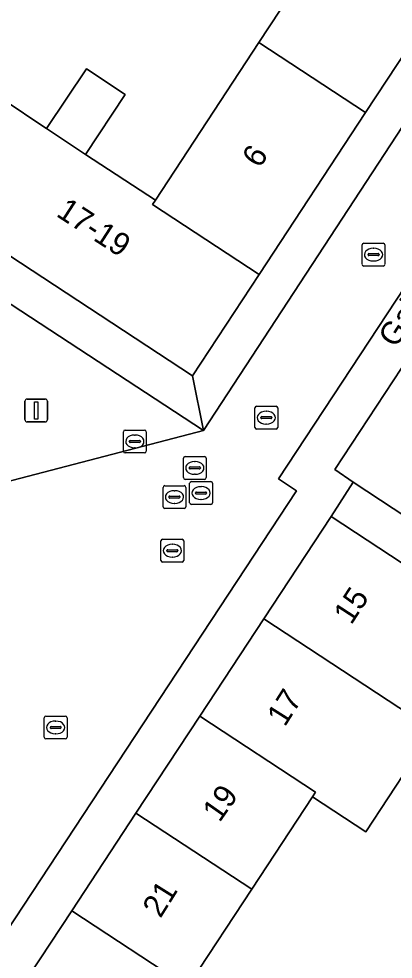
# Model space of a CAD drawing. Extents: x 159279 to 160377, y 384531 to 385888.
# Drawn here: x 160165.39 to 160181.8, y 384822.2 to 384863.42 of the extents above; entities that cross this region are included whole.
import ezdxf

# ---------------------------------------------------------------- set-up
doc = ezdxf.new("R2010")
doc.units = 0
for name, color, linetype in [('IMGEO_Erf', 7, 'Continuous'), ('IMGEO_Hek', 7, 'Continuous'), ('IMGEO_Kolk', 7, 'Continuous'), ('IMGEO_Lichtmast', 7, 'Continuous'), ('IMGEO_Openbare_ruimte_label', 7, 'Continuous'), ('IMGEO_Pand', 7, 'Continuous'), ('IMGEO_Pand_nummerreeks', 7, 'Continuous'), ('IMGEO_Rijbaan_lokaal_open', 7, 'Continuous'), ('IMGEO_Rioolput', 7, 'Continuous'), ('IMGEO_Voetpad_open', 7, 'Continuous')]:
    doc.layers.add(name, color=color, linetype=linetype)

msp = doc.modelspace()

# ---------------------------------------------------------------- linework, layer by layer
at = {"layer": 'IMGEO_Erf'}
msp.add_lwpolyline([(160157.295, 384864.779), (160154.202, 384860.098), (160156.334, 384858.705), (160161.907, 384855.037), (160163.608, 384857.629), (160161.683, 384858.896), (160160.819, 384859.465), (160159.768, 384860.157), (160158.03, 384861.301), (160159.397, 384863.394), (160161.138, 384862.242), (160162.184, 384861.55), (160163.05, 384860.977), (160164.971, 384859.706), (160166.267, 384858.832), (160166.609, 384858.602), (160168.355, 384861.225), (160170.053, 384860.094), (160168.307, 384857.471), (160171.374, 384855.471), (160175.91, 384862.376), (160180.575, 384869.478)], dxfattribs=at)
msp.add_lwpolyline([(160171.613, 384799.972), (160172.111, 384799.645), (160193.66, 384832.393), (160186.571, 384837.03), (160186.414, 384836.785), (160183.53, 384832.257), (160180.592, 384827.785), (160178.258, 384829.318), (160175.594, 384825.264), (160172.931, 384821.209), (160175.266, 384819.676), (160172.328, 384815.203), (160169.52, 384810.927), (160166.647, 384806.553), (160166.967, 384806.343), (160168.524, 384805.34), (160170.066, 384804.342), (160171.607, 384803.346), (160173.152, 384802.347)], close=True, dxfattribs=at)
at = {"layer": 'IMGEO_Hek'}
msp.add_lwpolyline([(160180.04, 384843.11), (160179.083, 384841.609)], dxfattribs=at)
at = {"layer": 'IMGEO_Kolk'}
for p, q in [((160180.433, 384852.655), (160180.433, 384853.507)), ((160180.508, 384853.581), (160181.36, 384853.581)), ((160181.434, 384853.507), (160181.434, 384852.655)), ((160180.692, 384853.075), (160180.692, 384853.087)), ((160181.13, 384853.038), (160180.732, 384853.038)), ((160180.735, 384853.124), (160181.133, 384853.124)), ((160180.921, 384853.361), (160180.946, 384853.361)), ((160181.176, 384853.087), (160181.176, 384853.075)), ((160181.36, 384852.581), (160180.508, 384852.581)), ((160180.944, 384852.801), (160180.919, 384852.801)), ((160175.809, 384846.436), (160176.661, 384846.436)), ((160175.734, 384845.51), (160175.734, 384846.362)), ((160176.222, 384846.216), (160176.247, 384846.216)), ((160176.735, 384846.362), (160176.735, 384845.51)), ((160175.993, 384845.93), (160175.993, 384845.942)), ((160176.431, 384845.893), (160176.033, 384845.893)), ((160176.036, 384845.979), (160176.434, 384845.979)), ((160176.245, 384845.656), (160176.22, 384845.656)), ((160176.477, 384845.942), (160176.477, 384845.93)), ((160169.973, 384844.466), (160169.973, 384845.318)), ((160170.048, 384845.392), (160170.9, 384845.392)), ((160170.461, 384845.172), (160170.486, 384845.172)), ((160170.974, 384845.318), (160170.974, 384844.466)), ((160176.661, 384845.436), (160175.809, 384845.436)), ((160170.232, 384844.886), (160170.232, 384844.898)), ((160170.67, 384844.849), (160170.272, 384844.849)), ((160170.275, 384844.935), (160170.673, 384844.935)), ((160170.716, 384844.898), (160170.716, 384844.886)), ((160170.9, 384844.392), (160170.048, 384844.392)), ((160170.484, 384844.612), (160170.459, 384844.612)), ((160171.618, 384839.678), (160171.618, 384840.53)), ((160171.693, 384840.604), (160172.545, 384840.604)), ((160172.106, 384840.384), (160172.131, 384840.384)), ((160172.619, 384840.53), (160172.619, 384839.678)), ((160171.877, 384840.098), (160171.877, 384840.11)), ((160172.315, 384840.061), (160171.917, 384840.061)), ((160171.92, 384840.147), (160172.318, 384840.147)), ((160172.129, 384839.824), (160172.104, 384839.824)), ((160172.361, 384840.11), (160172.361, 384840.098)), ((160172.545, 384839.604), (160171.693, 384839.604)), ((160166.576, 384832.856), (160167.428, 384832.856)), ((160166.501, 384831.93), (160166.501, 384832.782)), ((160166.803, 384832.399), (160167.201, 384832.399)), ((160166.989, 384832.636), (160167.014, 384832.636)), ((160167.502, 384832.782), (160167.502, 384831.93)), ((160166.76, 384832.35), (160166.76, 384832.362)), ((160167.198, 384832.313), (160166.8, 384832.313)), ((160167.012, 384832.076), (160166.987, 384832.076)), ((160167.244, 384832.362), (160167.244, 384832.35)), ((160167.428, 384831.856), (160166.576, 384831.856))]:
    msp.add_line(p, q, dxfattribs=at)
for points in [[(160180.433, 384852.655), (160180.433, 384853.507)], [(160180.508, 384853.581), (160181.36, 384853.581)], [(160181.434, 384853.507), (160181.434, 384852.655)], [(160181.36, 384852.581), (160180.508, 384852.581)], [(160175.809, 384846.436), (160176.661, 384846.436)], [(160175.734, 384845.51), (160175.734, 384846.362)], [(160176.735, 384846.362), (160176.735, 384845.51)], [(160169.973, 384844.466), (160169.973, 384845.318)], [(160170.048, 384845.392), (160170.9, 384845.392)], [(160170.974, 384845.318), (160170.974, 384844.466)], [(160176.661, 384845.436), (160175.809, 384845.436)], [(160170.9, 384844.392), (160170.048, 384844.392)], [(160171.618, 384839.678), (160171.618, 384840.53)], [(160171.693, 384840.604), (160172.545, 384840.604)], [(160172.619, 384840.53), (160172.619, 384839.678)], [(160172.545, 384839.604), (160171.693, 384839.604)], [(160166.576, 384832.856), (160167.428, 384832.856)], [(160166.501, 384831.93), (160166.501, 384832.782)], [(160167.502, 384832.782), (160167.502, 384831.93)], [(160167.428, 384831.856), (160166.576, 384831.856)]]:
    msp.add_lwpolyline(points, dxfattribs=at)
for centre, radius, start, end in [((160180.51, 384853.505), 0.0765, 91.552, 178.448), ((160180.51, 384853.505), 0.0765, 91.552, 178.448), ((160181.358, 384853.505), 0.0765, 1.552, 88.448), ((160181.358, 384853.505), 0.0765, 1.552, 88.448), ((160180.732, 384853.084), 0.0403, 85.8775, 175.7526), ((160180.729, 384853.074), 0.0366, 178.938, 274.7102), ((160181.133, 384853.081), 0.043, 264.8664, 352.4533), ((160181.137, 384853.086), 0.0386, 1.7309, 96.639), ((160180.51, 384852.657), 0.0765, 181.552, 268.448), ((160180.51, 384852.657), 0.0765, 181.552, 268.448), ((160181.358, 384852.657), 0.0765, 271.552, 358.448), ((160181.358, 384852.657), 0.0765, 271.552, 358.448), ((160175.811, 384846.36), 0.0765, 91.552, 178.448), ((160175.811, 384846.36), 0.0765, 91.552, 178.448), ((160176.659, 384846.36), 0.0765, 1.552, 88.448), ((160176.659, 384846.36), 0.0765, 1.552, 88.448), ((160176.033, 384845.939), 0.0403, 85.8775, 175.7526), ((160176.03, 384845.929), 0.0366, 178.938, 274.7102), ((160176.434, 384845.936), 0.043, 264.8664, 352.4533), ((160176.438, 384845.941), 0.0386, 1.7309, 96.639), ((160170.05, 384845.316), 0.0765, 91.552, 178.448), ((160170.05, 384845.316), 0.0765, 91.552, 178.448), ((160170.898, 384845.316), 0.0765, 1.552, 88.448), ((160170.898, 384845.316), 0.0765, 1.552, 88.448), ((160175.811, 384845.512), 0.0765, 181.552, 268.448), ((160175.811, 384845.512), 0.0765, 181.552, 268.448), ((160176.659, 384845.512), 0.0765, 271.552, 358.448), ((160176.659, 384845.512), 0.0765, 271.552, 358.448), ((160170.272, 384844.895), 0.0403, 85.8775, 175.7526), ((160170.269, 384844.885), 0.0366, 178.938, 274.7102), ((160170.673, 384844.892), 0.043, 264.8664, 352.4533), ((160170.677, 384844.897), 0.0386, 1.7309, 96.639), ((160170.05, 384844.468), 0.0765, 181.552, 268.448), ((160170.05, 384844.468), 0.0765, 181.552, 268.448), ((160170.898, 384844.468), 0.0765, 271.552, 358.448), ((160170.898, 384844.468), 0.0765, 271.552, 358.448), ((160171.695, 384840.528), 0.0765, 91.552, 178.448), ((160171.695, 384840.528), 0.0765, 91.552, 178.448), ((160172.543, 384840.528), 0.0765, 1.552, 88.448), ((160172.543, 384840.528), 0.0765, 1.552, 88.448), ((160171.917, 384840.107), 0.0403, 85.8775, 175.7526), ((160171.914, 384840.097), 0.0366, 178.938, 274.7102), ((160172.318, 384840.104), 0.043, 264.8664, 352.4533), ((160172.322, 384840.109), 0.0386, 1.7309, 96.639), ((160171.695, 384839.68), 0.0765, 181.552, 268.448), ((160171.695, 384839.68), 0.0765, 181.552, 268.448), ((160172.543, 384839.68), 0.0765, 271.552, 358.448), ((160172.543, 384839.68), 0.0765, 271.552, 358.448), ((160166.578, 384832.78), 0.0765, 91.552, 178.448), ((160166.578, 384832.78), 0.0765, 91.552, 178.448), ((160167.426, 384832.78), 0.0765, 1.552, 88.448), ((160167.426, 384832.78), 0.0765, 1.552, 88.448), ((160166.8, 384832.359), 0.0403, 85.8775, 175.7526), ((160167.205, 384832.361), 0.0386, 1.7309, 96.639), ((160166.797, 384832.349), 0.0366, 178.938, 274.7102), ((160167.201, 384832.356), 0.043, 264.8664, 352.4533), ((160166.578, 384831.932), 0.0765, 181.552, 268.448), ((160166.578, 384831.932), 0.0765, 181.552, 268.448), ((160167.426, 384831.932), 0.0765, 271.552, 358.448), ((160167.426, 384831.932), 0.0765, 271.552, 358.448)]:
    msp.add_arc(centre, radius, start, end, dxfattribs=at)
for centre, major_axis, ratio, start_param, end_param in [((160180.92, 384853.081), (-0.387, 0.002), 0.722429, 4.712389, 7.853982), ((160180.945, 384853.081), (-0.39, 0.002), 0.717154, 1.570796, 4.712389), ((160176.221, 384845.936), (-0.387, 0.002), 0.722429, 4.712389, 7.853982), ((160176.246, 384845.936), (-0.39, 0.002), 0.717154, 1.570796, 4.712389), ((160170.46, 384844.892), (-0.387, 0.002), 0.722429, 4.712389, 7.853982), ((160170.485, 384844.892), (-0.39, 0.002), 0.717154, 1.570796, 4.712389), ((160172.105, 384840.104), (-0.387, 0.002), 0.722429, 4.712389, 7.853982), ((160172.13, 384840.104), (-0.39, 0.002), 0.717154, 1.570796, 4.712389), ((160166.988, 384832.356), (-0.387, 0.002), 0.722429, 4.712389, 7.853982), ((160167.013, 384832.356), (-0.39, 0.002), 0.717154, 1.570796, 4.712389)]:
    msp.add_ellipse(centre, major_axis=major_axis, ratio=ratio, start_param=start_param, end_param=end_param, dxfattribs=at)
at = {"layer": 'IMGEO_Lichtmast'}
for p, q in [((160165.656, 384845.851), (160165.656, 384846.651)), ((160165.656, 384846.651), (160165.656, 384845.851)), ((160165.756, 384846.751), (160166.546, 384846.751)), ((160166.546, 384846.751), (160165.756, 384846.751)), ((160166.646, 384846.651), (160166.646, 384845.851)), ((160166.646, 384845.851), (160166.646, 384846.651)), ((160166.546, 384845.751), (160165.756, 384845.751)), ((160165.756, 384845.751), (160166.546, 384845.751))]:
    msp.add_line(p, q, dxfattribs=at)
msp.add_lwpolyline([(160166.076, 384846.626), (160166.226, 384846.626), (160166.226, 384845.876), (160166.076, 384845.876), (160166.076, 384846.626)], dxfattribs=at)
for centre, start, end in [((160165.756, 384846.651), 90, 180), ((160165.756, 384846.651), 90, 180), ((160166.546, 384846.651), 0, 90), ((160166.546, 384846.651), 360, 90), ((160165.756, 384845.851), 180, 270), ((160165.756, 384845.851), 180, 270), ((160166.546, 384845.851), 270, 0), ((160166.546, 384845.851), 270, 0)]:
    msp.add_arc(centre, 0.1, start, end, dxfattribs=at)
at = {"layer": 'IMGEO_Pand'}
for points in [[(160180.585, 384859.306), (160185.251, 384866.407), (160180.575, 384869.478), (160175.91, 384862.376)], [(160175.91, 384862.376), (160171.374, 384855.471), (160171.245, 384855.275), (160175.919, 384852.205), (160180.585, 384859.306)], [(160170.053, 384860.094), (160168.355, 384861.225), (160166.609, 384858.602), (160168.307, 384857.471)], [(160163.608, 384857.629), (160161.907, 384855.037), (160172.999, 384847.761), (160175.919, 384852.205), (160171.245, 384855.275), (160171.374, 384855.471), (160168.307, 384857.471), (160166.609, 384858.602), (160166.267, 384858.832), (160164.971, 384859.706)], [(160182.157, 384848.108), (160179.233, 384843.664), (160180.04, 384843.11), (160186.538, 384838.834), (160186.628, 384838.775), (160189.559, 384843.245)], [(160183.53, 384832.257), (160186.414, 384836.785), (160179.083, 384841.609), (160176.128, 384837.118)], [(160176.128, 384837.118), (160173.316, 384832.845), (160178.387, 384829.515), (160178.258, 384829.318), (160180.592, 384827.785), (160183.53, 384832.257)], [(160173.316, 384832.845), (160170.52, 384828.596), (160175.594, 384825.264), (160178.258, 384829.318), (160178.387, 384829.515)], [(160172.786, 384820.988), (160172.931, 384821.209), (160175.594, 384825.264), (160170.52, 384828.596), (160167.708, 384824.323)], [(160167.708, 384824.323), (160164.912, 384820.074), (160172.328, 384815.203), (160175.266, 384819.676), (160172.931, 384821.209), (160172.786, 384820.988)]]:
    msp.add_lwpolyline(points, close=True, dxfattribs=at)
at = {"layer": 'IMGEO_Rijbaan_lokaal_open'}
for points in [[(160144.46, 384864.387), (160131.638, 384872.788), (160152.283, 384904.295), (160145.682, 384908.652), (160145.415, 384908.828), (160123.226, 384867.33), (160122.202, 384865.37), (160122.406, 384865.263), (160160.06, 384845.593), (160164.806, 384843.113), (160173.478, 384845.373)], [(160177.556, 384842.731), (160176.767, 384843.251), (160197.427, 384874.631), (160194.231, 384876.758), (160182.733, 384859.497), (160173.478, 384845.373), (160164.806, 384843.113), (160147.38, 384809.755), (160148.219, 384809.164), (160152.718, 384806.128), (160153.247, 384805.808)]]:
    msp.add_lwpolyline(points, close=True, dxfattribs=at)
msp.add_lwpolyline([(160213.895, 384863.18), (160194.3, 384833.366), (160186.381, 384838.583), (160186.538, 384838.834), (160180.04, 384843.11), (160179.083, 384841.609), (160186.414, 384836.785), (160186.571, 384837.03), (160193.66, 384832.393), (160172.111, 384799.645)], dxfattribs=at)
at = {"layer": 'IMGEO_Rioolput'}
for p, q in [((160172.602, 384843.306), (160172.602, 384844.158)), ((160172.677, 384844.232), (160173.529, 384844.232)), ((160173.09, 384844.012), (160173.115, 384844.012)), ((160173.603, 384844.158), (160173.603, 384843.306)), ((160172.861, 384843.726), (160172.861, 384843.738)), ((160173.299, 384843.689), (160172.901, 384843.689)), ((160172.904, 384843.775), (160173.302, 384843.775)), ((160173.345, 384843.738), (160173.345, 384843.726)), ((160173.529, 384843.232), (160172.677, 384843.232)), ((160172.951, 384843.131), (160173.803, 384843.131)), ((160173.113, 384843.452), (160173.088, 384843.452)), ((160171.71, 384842.028), (160171.71, 384842.88)), ((160171.785, 384842.954), (160172.637, 384842.954)), ((160172.198, 384842.734), (160172.223, 384842.734)), ((160172.711, 384842.88), (160172.711, 384842.028)), ((160172.876, 384842.205), (160172.876, 384843.057)), ((160173.364, 384842.911), (160173.389, 384842.911)), ((160173.877, 384843.057), (160173.877, 384842.205)), ((160171.969, 384842.448), (160171.969, 384842.46)), ((160172.407, 384842.411), (160172.009, 384842.411)), ((160172.012, 384842.497), (160172.41, 384842.497)), ((160172.453, 384842.46), (160172.453, 384842.448)), ((160173.135, 384842.625), (160173.135, 384842.637)), ((160173.573, 384842.588), (160173.175, 384842.588)), ((160173.178, 384842.674), (160173.576, 384842.674)), ((160173.387, 384842.351), (160173.362, 384842.351)), ((160173.619, 384842.637), (160173.619, 384842.625)), ((160172.637, 384841.954), (160171.785, 384841.954)), ((160172.221, 384842.174), (160172.196, 384842.174)), ((160173.803, 384842.131), (160172.951, 384842.131))]:
    msp.add_line(p, q, dxfattribs=at)
for points in [[(160172.602, 384843.306), (160172.602, 384844.158)], [(160172.677, 384844.232), (160173.529, 384844.232)], [(160173.603, 384844.158), (160173.603, 384843.306)], [(160173.529, 384843.232), (160172.677, 384843.232)], [(160172.951, 384843.131), (160173.803, 384843.131)], [(160171.71, 384842.028), (160171.71, 384842.88)], [(160171.785, 384842.954), (160172.637, 384842.954)], [(160172.711, 384842.88), (160172.711, 384842.028)], [(160172.876, 384842.205), (160172.876, 384843.057)], [(160173.877, 384843.057), (160173.877, 384842.205)], [(160172.637, 384841.954), (160171.785, 384841.954)], [(160173.803, 384842.131), (160172.951, 384842.131)]]:
    msp.add_lwpolyline(points, dxfattribs=at)
for centre, radius, start, end in [((160172.679, 384844.156), 0.0765, 91.552, 178.448), ((160172.679, 384844.156), 0.0765, 91.552, 178.448), ((160173.527, 384844.156), 0.0765, 1.552, 88.448), ((160173.527, 384844.156), 0.0765, 1.552, 88.448), ((160172.901, 384843.735), 0.0403, 85.8775, 175.7526), ((160172.898, 384843.725), 0.0366, 178.938, 274.7102), ((160173.302, 384843.732), 0.043, 264.8664, 352.4533), ((160173.306, 384843.737), 0.0386, 1.7309, 96.639), ((160172.679, 384843.308), 0.0765, 181.552, 268.448), ((160172.679, 384843.308), 0.0765, 181.552, 268.448), ((160172.953, 384843.055), 0.0765, 91.552, 178.448), ((160172.953, 384843.055), 0.0765, 91.552, 178.448), ((160173.527, 384843.308), 0.0765, 271.552, 358.448), ((160173.527, 384843.308), 0.0765, 271.552, 358.448), ((160173.801, 384843.055), 0.0765, 1.552, 88.448), ((160173.801, 384843.055), 0.0765, 1.552, 88.448), ((160171.787, 384842.878), 0.0765, 91.552, 178.448), ((160171.787, 384842.878), 0.0765, 91.552, 178.448), ((160172.635, 384842.878), 0.0765, 1.552, 88.448), ((160172.635, 384842.878), 0.0765, 1.552, 88.448), ((160172.009, 384842.457), 0.0403, 85.8775, 175.7526), ((160172.006, 384842.447), 0.0366, 178.938, 274.7102), ((160172.41, 384842.454), 0.043, 264.8664, 352.4533), ((160172.414, 384842.459), 0.0386, 1.7309, 96.639), ((160173.175, 384842.634), 0.0403, 85.8775, 175.7526), ((160173.172, 384842.624), 0.0366, 178.938, 274.7102), ((160173.576, 384842.631), 0.043, 264.8664, 352.4533), ((160173.58, 384842.636), 0.0386, 1.7309, 96.639), ((160171.787, 384842.03), 0.0765, 181.552, 268.448), ((160171.787, 384842.03), 0.0765, 181.552, 268.448), ((160172.635, 384842.03), 0.0765, 271.552, 358.448), ((160172.635, 384842.03), 0.0765, 271.552, 358.448), ((160172.953, 384842.207), 0.0765, 181.552, 268.448), ((160172.953, 384842.207), 0.0765, 181.552, 268.448), ((160173.801, 384842.207), 0.0765, 271.552, 358.448), ((160173.801, 384842.207), 0.0765, 271.552, 358.448)]:
    msp.add_arc(centre, radius, start, end, dxfattribs=at)
for centre, major_axis, ratio, start_param, end_param in [((160173.089, 384843.732), (-0.387, 0.002), 0.722429, 4.712389, 7.853982), ((160173.114, 384843.732), (-0.39, 0.002), 0.717154, 1.570796, 4.712389), ((160172.197, 384842.454), (-0.387, 0.002), 0.722429, 4.712389, 7.853982), ((160172.222, 384842.454), (-0.39, 0.002), 0.717154, 1.570796, 4.712389), ((160173.363, 384842.631), (-0.387, 0.002), 0.722429, 4.712389, 7.853982), ((160173.388, 384842.631), (-0.39, 0.002), 0.717154, 1.570796, 4.712389)]:
    msp.add_ellipse(centre, major_axis=major_axis, ratio=ratio, start_param=start_param, end_param=end_param, dxfattribs=at)
at = {"layer": 'IMGEO_Voetpad_open'}
for points in [[(160161.907, 384855.037), (160156.334, 384858.705), (160154.202, 384860.098), (160148.735, 384863.71), (160145.213, 384866.029), (160134.115, 384873.317), (160137.017, 384877.756), (160139.801, 384882.012), (160142.614, 384886.285), (160145.411, 384890.534), (160148.224, 384894.807), (160151.02, 384899.055), (160153.797, 384903.272), (160153.63, 384903.381), (160152.547, 384904.115), (160152.283, 384904.295), (160131.638, 384872.788), (160144.46, 384864.387), (160173.478, 384845.373), (160172.999, 384847.761)], [(160194.231, 384876.758), (160193.961, 384876.93), (160192.893, 384877.635), (160192.708, 384877.756), (160189.917, 384873.508), (160185.251, 384866.407), (160180.585, 384859.306), (160175.919, 384852.205), (160172.999, 384847.761), (160173.478, 384845.373), (160182.733, 384859.497)]]:
    msp.add_lwpolyline(points, close=True, dxfattribs=at)
msp.add_lwpolyline([(160197.427, 384874.631), (160176.767, 384843.251), (160177.556, 384842.731), (160153.247, 384805.808), (160154.855, 384804.833), (160156.413, 384807.174), (160157.417, 384808.685), (160159.185, 384811.371), (160162.101, 384815.801), (160164.912, 384820.074), (160167.708, 384824.323), (160170.52, 384828.596), (160173.316, 384832.845), (160176.128, 384837.118), (160179.083, 384841.609), (160180.04, 384843.11), (160179.233, 384843.664), (160182.157, 384848.108), (160184.952, 384852.357), (160187.764, 384856.631), (160190.56, 384860.88), (160193.371, 384865.154)], dxfattribs=at)

# ---------------------------------------------------------------- texts
at = {"layer": 'IMGEO_Openbare_ruimte_label'}
msp.add_text('Galvanistraat', height=1, rotation=57.041, dxfattribs=at).set_placement((160181.918, 384848.95))
at = {"layer": 'IMGEO_Pand_nummerreeks'}
for s, rotation, p in [('6', 57.3268, (160175.949, 384856.833)), ('17-19', 327.0679, (160166.982, 384854.794)), ('15', 57.0043, (160179.959, 384836.818)), ('17', 57.6877, (160177.046, 384832.35)), ('19', 54.8891, (160174.187, 384828.161)), ('21', 58.0019, (160171.596, 384823.963))]:
    msp.add_text(s, height=1, rotation=rotation, dxfattribs=at).set_placement(p)

doc.saveas('drawing.dxf')
